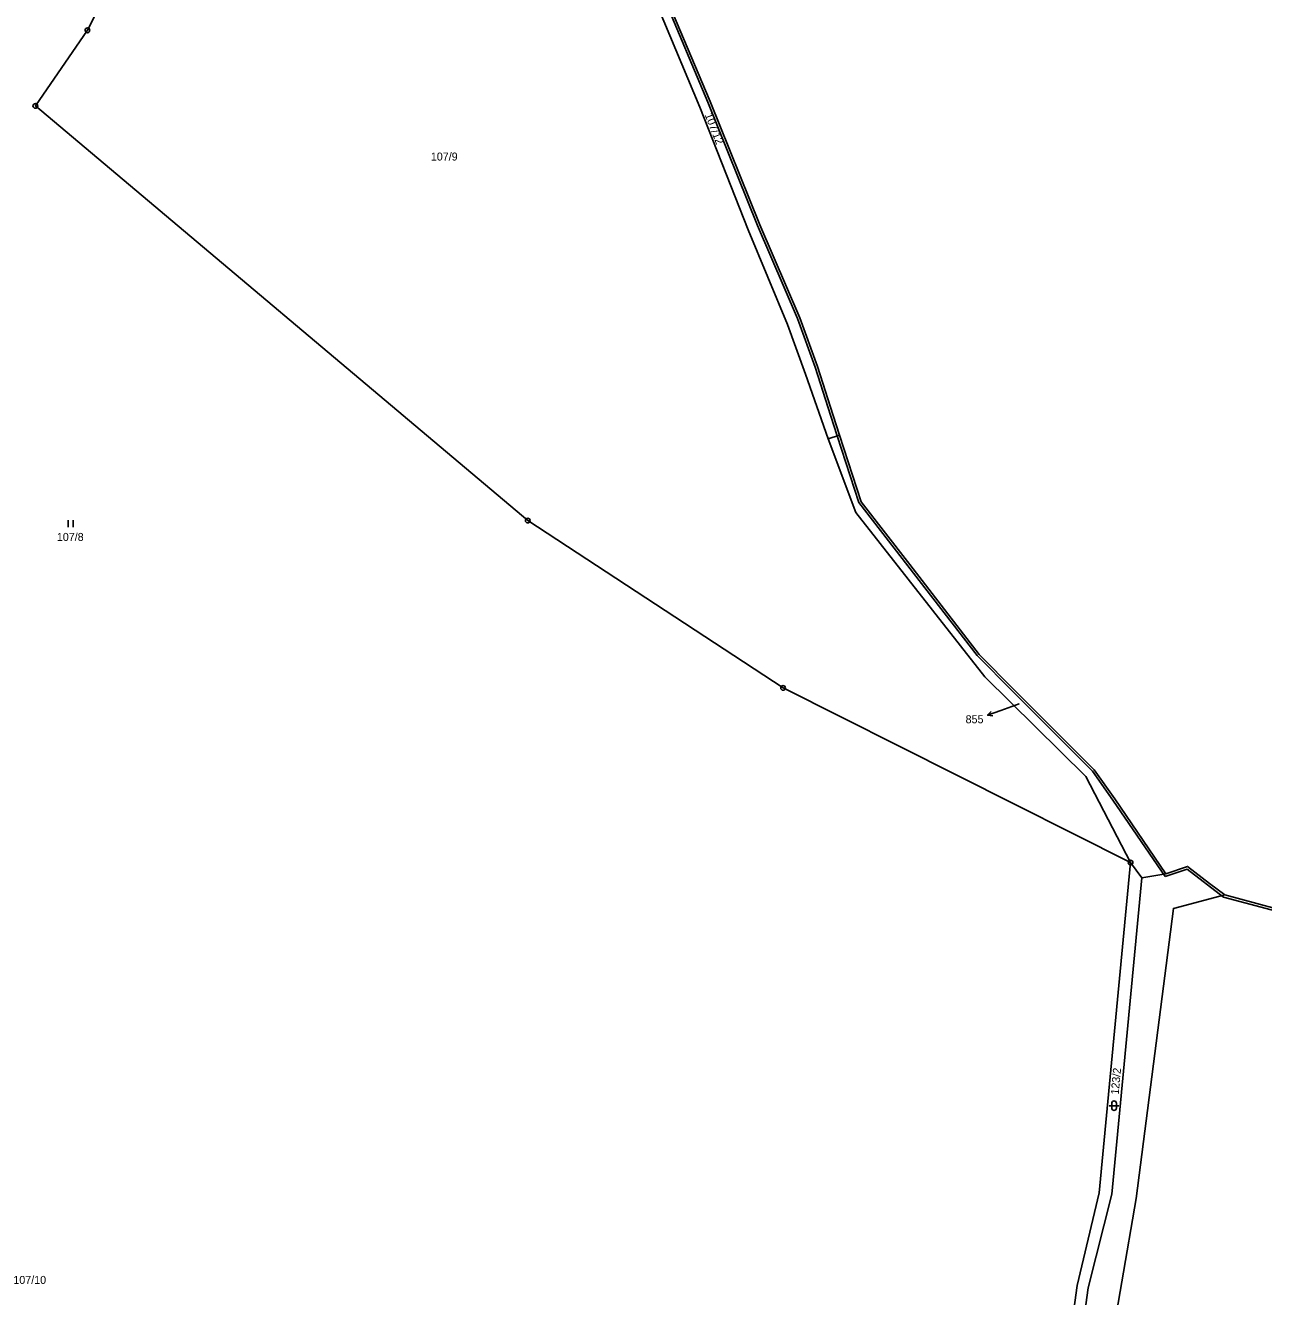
# Model space of a CAD drawing. Extents: x -654083 to -650132, y -1099819 to -1096699.
# Drawn here: x -652458.4 to -652195.4, y -1097734.5 to -1097464.5 of the extents above; entities that cross this region are included whole.
import ezdxf

# ---------------------------------------------------------------- set-up
doc = ezdxf.new("R2010")
doc.units = 0
for name, color, linetype in [('Geodetické body', 7, 'Continuous'), ('Obvody jako plochy', 7, 'Continuous'), ('Ostatní hranice', 7, 'Continuous'), ('Parcelní čísla', 7, 'Continuous'), ('Prvky pro prodl_ par_ č_', 7, 'Continuous'), ('Značky kultur', 7, 'Continuous')]:
    doc.layers.add(name, color=color, linetype=linetype)

msp = doc.modelspace()

# ---------------------------------------------------------------- linework, layer by layer
at = {"layer": 'Geodetické body'}
for centre, radius in [((-652445.23, -1097465.51), 0.5), ((-652445.23, -1097465.51), 0.001), ((-652456.3, -1097481.56), 0.5), ((-652456.3, -1097481.56), 0.001), ((-652351.72, -1097569.65), 0.5), ((-652351.72, -1097569.65), 0.001), ((-652297.49, -1097605.22), 0.5), ((-652297.49, -1097605.22), 0.001), ((-652223.7, -1097642.33), 0.5), ((-652223.7, -1097642.33), 0.001)]:
    msp.add_circle(centre, radius, dxfattribs=at)
at = {"layer": 'Obvody jako plochy'}
for points in [[(-652292.75, -1097538.55), (-652287.93, -1097552.33), (-652282.02, -1097567.98), (-652254.62, -1097602.83), (-652233.2, -1097624.06), (-652223.7, -1097642.33), (-652297.49, -1097605.22), (-652351.72, -1097569.65), (-652456.3, -1097481.56), (-652445.23, -1097465.51), (-652434.05, -1097443.34), (-652419.93, -1097434.81), (-652411.41, -1097432.11), (-652412.44, -1097419.04), (-652418.1, -1097414.1), (-652409.46, -1097391.42), (-652400.48, -1097397.03), (-652340.22, -1097435.41), (-652332.67, -1097439.95), (-652315.17, -1097481.84), (-652304.93, -1097507.91), (-652296.52, -1097527.99)], [(-652293.93, -1097526.58), (-652290.21, -1097536.96), (-652286.85, -1097547.32), (-652285.5, -1097551.5), (-652287.93, -1097552.33), (-652292.75, -1097538.55), (-652296.52, -1097527.99), (-652304.93, -1097507.91), (-652315.17, -1097481.84), (-652332.67, -1097439.95), (-652329.03, -1097442.14), (-652325.62, -1097450.58), (-652313.01, -1097480.64), (-652302.46, -1097506.84)], [(-652221.3, -1097645.6), (-652216.17, -1097644.7), (-652227.04, -1097628.79), (-652231.39, -1097622.64), (-652248.32, -1097605.66), (-652255.82, -1097598.11), (-652270.59, -1097579), (-652280.91, -1097565.66), (-652285.5, -1097551.5), (-652287.93, -1097552.33), (-652282.02, -1097567.98), (-652254.62, -1097602.83), (-652233.2, -1097624.06), (-652223.7, -1097642.33)], [(-652237.89, -1097811.35), (-652245.39, -1097822.57), (-652249.5, -1097819.46), (-652242.75, -1097809.8), (-652237.55, -1097791.63), (-652237.48, -1097767.89), (-652232.66, -1097732.69), (-652227.7, -1097712.75), (-652221.3, -1097645.6), (-652216.17, -1097644.7), (-652211.59, -1097643.14), (-652206.89, -1097646.75), (-652203.69, -1097649.21), (-652214.6, -1097652.08), (-652222.5, -1097713.68), (-652231.65, -1097766.81), (-652230.83, -1097780.53), (-652234.15, -1097795.62)], [(-652240.15, -1097769.45), (-652239.86, -1097791.13), (-652242.75, -1097809.8), (-652237.55, -1097791.63), (-652237.48, -1097767.89), (-652232.66, -1097732.69), (-652227.7, -1097712.75), (-652221.3, -1097645.6), (-652223.7, -1097642.33), (-652230.33, -1097712.47), (-652235, -1097732.2)], [(-652203.69, -1097649.21), (-652185.88, -1097653.98), (-652164.72, -1097658.5), (-652143.02, -1097660.54), (-652158.31, -1097803.55), (-652165.35, -1097815.44), (-652168.06, -1097813.81), (-652198.1, -1097797.24), (-652230.83, -1097780.53), (-652231.65, -1097766.81), (-652222.5, -1097713.68), (-652214.6, -1097652.08)]]:
    msp.add_lwpolyline(points, close=True, dxfattribs=at)
msp.add_lwpolyline([(-652240.15, -1097769.45), (-652235, -1097732.2), (-652230.33, -1097712.47), (-652223.7, -1097642.33), (-652297.49, -1097605.22), (-652351.72, -1097569.65), (-652456.3, -1097481.56), (-652445.23, -1097465.51), (-652434.05, -1097443.34)], dxfattribs=at)
at = {"layer": 'Ostatní hranice'}
for p, q in [((-652326.1, -1097450.71), (-652313.48, -1097480.8)), ((-652302.93, -1097507.01), (-652313.48, -1097480.8)), ((-652294.42, -1097526.71), (-652302.93, -1097507.01)), ((-652294.42, -1097526.71), (-652290.7, -1097537.07)), ((-652287.33, -1097547.46), (-652290.7, -1097537.07)), ((-652287.33, -1097547.46), (-652285.98, -1097551.64)), ((-652281.38, -1097565.82), (-652285.98, -1097551.64)), ((-652271, -1097579.29), (-652281.38, -1097565.82)), ((-652256.26, -1097598.35), (-652271, -1097579.29)), ((-652248.71, -1097605.97), (-652256.26, -1097598.35)), ((-652231.8, -1097622.93), (-652248.71, -1097605.97)), ((-652227.46, -1097629.06), (-652231.8, -1097622.93)), ((-652227.46, -1097629.06), (-652216.35, -1097645.3)), ((-652211.68, -1097643.69), (-652216.35, -1097645.3)), ((-652203.92, -1097649.66), (-652211.68, -1097643.69)), ((-652186.03, -1097654.46), (-652203.92, -1097649.66))]:
    msp.add_line(p, q, dxfattribs=at)
at = {"layer": 'Prvky pro prodl_ par_ č_'}
for p, q in [((-652251.24, -1097610.01), (-652254.06, -1097611.03)), ((-652247.36, -1097608.62), (-652251.24, -1097610.01))]:
    msp.add_line(p, q, dxfattribs=at)
msp.add_lwpolyline([(-652252.95, -1097611.16), (-652254.06, -1097611.03), (-652253.29, -1097610.22)], dxfattribs=at)
at = {"layer": 'Značky kultur'}
for p, q in [((-652449.32, -1097569.56), (-652449.32, -1097571.06)), ((-652448.3, -1097571.06), (-652448.3, -1097569.56)), ((-652228.2, -1097693.97), (-652226.2, -1097693.97)), ((-652227.7, -1097694.47), (-652227.7, -1097693.47)), ((-652226.7, -1097694.47), (-652226.7, -1097693.47))]:
    msp.add_line(p, q, dxfattribs=at)
for centre, start, end in [((-652227.2, -1097693.47), 0, 180), ((-652227.2, -1097694.47), 180, 0)]:
    msp.add_arc(centre, 0.5, start, end, dxfattribs=at)

# ---------------------------------------------------------------- texts
at = {"layer": 'Parcelní čísla'}
for s, rotation, p in [('107/12', 291.456, (-652314.17, -1097483.46)), ('123/2', 84.582, (-652226.22, -1097691.68))]:
    msp.add_text(s, height=1.7, rotation=rotation, dxfattribs=at).set_placement(p)
for s, height, p in [('107/9', 1.7, (-652372.3, -1097493.18)), ('107/8', 1.7, (-652451.73, -1097573.99)), ('855', 0.1, (-652247.47, -1097608.62))]:
    msp.add_text(s, height=height, dxfattribs=at).set_placement(p)
at = {"layer": 'Prvky pro prodl_ par_ č_'}
for s, p in [('855', (-652258.72, -1097612.73)), ('107/10', (-652460.97, -1097731.84))]:
    msp.add_text(s, height=1.7, dxfattribs=at).set_placement(p)

doc.saveas('drawing.dxf')
